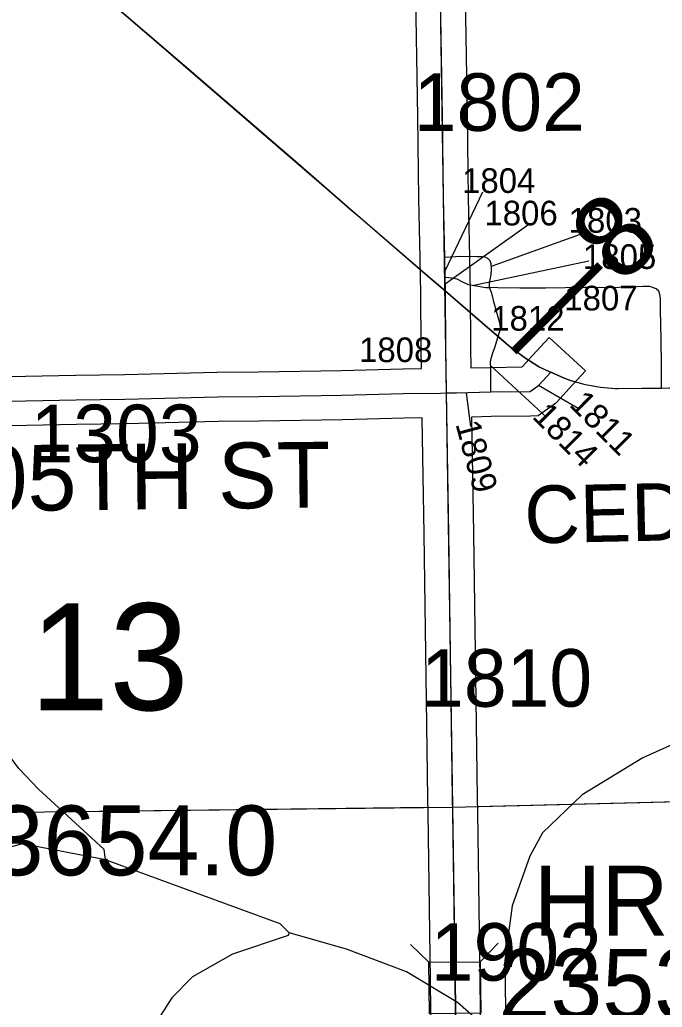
# Model space of a CAD drawing. Extents: x 23.6 to 68.7, y -63 to -29.
# Drawn here: x 50.226 to 51.008, y -54.804 to -53.602 of the extents above; entities that cross this region are included whole.
import ezdxf

# ---------------------------------------------------------------- set-up
doc = ezdxf.new("R2010")
doc.units = 0
for name, color, linetype in [('tdCoHydroRiver', 7, 'Continuous'), ('tdCoPriCL', 7, 'Continuous'), ('tdCoPrimary', 7, 'Continuous'), ('tdCoPriNonDiv', 7, 'Continuous'), ('tdCoPriNonDivCL', 7, 'Continuous'), ('tdCoSecRdNmbr', 7, 'Continuous'), ('tdCoSecRdTxt', 7, 'Continuous'), ('tdCoSecRteBand', 7, 'Continuous'), ('tdCoSecRteCL', 7, 'Continuous'), ('tdCoSectLine', 7, 'Continuous'), ('tdCoSectLinePart', 7, 'Continuous'), ('tdCoSectNmbr', 7, 'Continuous'), ('tdCoStrucSec', 7, 'Continuous'), ('tdCoStrucSecCoName', 7, 'Continuous'), ('tdCoStrucSecFHWANum', 7, 'Continuous'), ('tdCoSurfAsphalt', 7, 'Continuous'), ('tdCoSurfGravel', 7, 'Continuous'), ('tdCoSurfGravelUnbanded', 7, 'Continuous'), ('tdCoTwpBndryShd', 7, 'Continuous'), ('tdCoUnicrpTwnTxt', 7, 'Continuous'), ('tdStHwyPriRefPost1', 7, 'Continuous')]:
    doc.layers.add(name, color=color, linetype=linetype)

msp = doc.modelspace()

# ---------------------------------------------------------------- linework, layer by layer
at = {"layer": 'tdCoHydroRiver'}
for points in [[(50.3308, -54.624), (50.3291, -54.6114), (50.2494, -54.5381), (50.2254, -54.5131), (50.195, -54.4724), (50.1131, -54.3407), (50.1082, -54.3249), (50.0758, -54.2543), (50.0757, -54.2432), (50.0676, -54.2275), (50.027, -54.1238), (49.9739, -54.0281), (49.9738, -54.0186), (49.9706, -54.0155), (49.964, -53.9919), (49.9606, -53.9698), (49.9599, -53.9019), (49.9763, -53.8133), (49.9772, -53.7502), (49.9843, -53.687), (49.989, -53.679), (49.9935, -53.6553), (50.0073, -53.6188), (50.052, -53.5236)], [(50.3308, -54.624), (50.2296, -54.6046), (50.1383, -54.6293), (50.0926, -54.6314), (50.0498, -54.6192), (49.9769, -54.5932), (49.9453, -54.5888), (49.8949, -54.602), (49.8728, -54.6006), (49.8474, -54.5867), (49.8235, -54.5649), (49.8218, -54.557), (49.8011, -54.5367), (49.7502, -54.5025), (49.7039, -54.4557), (49.6143, -54.3461), (49.552, -54.2789), (49.5488, -54.2727), (49.5392, -54.2617), (49.4914, -54.2196), (49.485, -54.2181)], [(51.1401, -54.4304), (50.9846, -54.5), (50.9109, -54.545), (50.8625, -54.5913), (50.847, -54.6199), (50.8256, -54.6801), (50.8168, -54.7465), (50.8178, -54.8365)], [(50.5544, -54.7131), (50.5432, -54.7022), (50.3308, -54.624)], [(50.5544, -54.7131), (50.5529, -54.7163), (50.4852, -54.7391), (50.4366, -54.7665), (50.4116, -54.792), (50.379, -54.8429)], [(50.8147, -54.8413), (50.7892, -54.8242), (50.759, -54.7977), (50.697, -54.7605), (50.6241, -54.7329), (50.5544, -54.7131)]]:
    msp.add_lwpolyline(points, dxfattribs=at)
at = {"layer": 'tdCoPriCL'}
msp.add_lwpolyline([(51.0771, -54.0495), (51.0069, -54.0505), (50.9878, -54.0507), (50.9548, -54.0509), (50.9511, -54.051), (50.9419, -54.0503), (50.9328, -54.0493), (50.9237, -54.0478), (50.9148, -54.046), (50.9059, -54.0438), (50.8971, -54.0411), (50.8884, -54.0381), (50.8722, -54.0308), (50.8709, -54.0302), (50.8579, -54.0243), (50.8406, -54.0132), (50.8211, -53.9987), (50.8082, -53.9874), (50.7953, -53.9762), (50.7443, -53.9322), (50.7228, -53.9137), (50.6405, -53.8429), (50.6287, -53.8328), (50.5643, -53.7767), (50.4586, -53.6855), (50.4289, -53.6601), (50.3513, -53.5932)], dxfattribs=at)
at = {"layer": 'tdCoPrimary'}
for points in [[(50.7308, -53.9202), (50.7232, -53.9137), (50.6291, -53.8328), (50.5647, -53.7767), (50.459, -53.6855), (50.4293, -53.6601), (50.2772, -53.5292), (50.2292, -53.488), (50.1256, -53.3985), (50.121, -53.3946), (50.1038, -53.3797), (49.9646, -53.2598), (49.8077, -53.1241), (49.7487, -53.0729), (49.6324, -52.973), (49.565, -52.9147), (49.4613, -52.8254), (49.3752, -52.7516), (49.2795, -52.6694), (49.2383, -52.6339), (49.1545, -52.5615)], [(50.7308, -53.9202), (50.7232, -53.9137), (50.6291, -53.8328), (50.5647, -53.7767), (50.459, -53.6855), (50.4293, -53.6601), (50.2772, -53.5292), (50.2292, -53.488), (50.1256, -53.3985), (50.121, -53.3946), (50.1038, -53.3797), (49.9646, -53.2598), (49.8077, -53.1241), (49.7487, -53.0729), (49.6324, -52.973), (49.565, -52.9147), (49.4613, -52.8254), (49.3752, -52.7516), (49.2795, -52.6694), (49.2383, -52.6339), (49.1545, -52.5615)], [(51.0775, -54.0495), (51.0072, -54.0505), (50.9882, -54.0507), (50.9514, -54.051), (50.9423, -54.0503), (50.9332, -54.0493), (50.9241, -54.0478), (50.9151, -54.046), (50.9062, -54.0438), (50.8975, -54.0411), (50.8888, -54.0381), (50.8726, -54.0308), (50.8712, -54.0302), (50.8583, -54.0243), (50.841, -54.0132), (50.8215, -53.9987), (50.8086, -53.9874), (50.7957, -53.9762), (50.7447, -53.9322), (50.7308, -53.9202), (50.7232, -53.9137), (50.6291, -53.8328), (50.5647, -53.7767), (50.459, -53.6855), (50.4293, -53.6601), (50.2772, -53.5292)], [(51.22, -54.0471), (51.1159, -54.049), (51.0775, -54.0495), (51.0072, -54.0505), (50.9882, -54.0507), (50.9514, -54.051), (50.9423, -54.0503), (50.9332, -54.0493), (50.9241, -54.0478), (50.9151, -54.046), (50.9062, -54.0438), (50.8975, -54.0411), (50.8888, -54.0381), (50.8726, -54.0308), (50.8712, -54.0302), (50.8583, -54.0243), (50.841, -54.0132), (50.8215, -53.9987), (50.8086, -53.9874), (50.7957, -53.9762), (50.7447, -53.9322), (50.7308, -53.9202)], [(51.22, -54.0471), (51.1159, -54.049), (51.0775, -54.0495), (51.0072, -54.0505), (50.9882, -54.0507), (50.9514, -54.051), (50.9423, -54.0503), (50.9332, -54.0493), (50.9241, -54.0478), (50.9151, -54.046), (50.9062, -54.0438), (50.8975, -54.0411), (50.8888, -54.0381), (50.8726, -54.0308), (50.8712, -54.0302), (50.8583, -54.0243), (50.841, -54.0132), (50.8215, -53.9987), (50.8086, -53.9874), (50.7957, -53.9762), (50.7447, -53.9322), (50.7308, -53.9202)]]:
    msp.add_lwpolyline(points, dxfattribs=at)
at = {"layer": 'tdCoPriNonDiv'}
msp.add_lwpolyline([(52.814, -54.0201), (52.178, -54.032), (51.9923, -54.0357), (51.7491, -54.0379), (51.1156, -54.049), (50.9511, -54.051), (50.942, -54.0503), (50.9328, -54.0493), (50.9238, -54.0478), (50.9148, -54.046), (50.9059, -54.0438), (50.8971, -54.0411), (50.8885, -54.0381), (50.8579, -54.0243), (50.8406, -54.0132), (50.8211, -53.9987), (49.8073, -53.1241), (49.1541, -52.5615)], dxfattribs=at)
at = {"layer": 'tdCoPriNonDivCL'}
msp.add_lwpolyline([(51.0771, -54.0495), (51.0069, -54.0505), (50.9878, -54.0507), (50.9511, -54.051), (50.9419, -54.0503), (50.9328, -54.0493), (50.9237, -54.0478), (50.9148, -54.046), (50.9059, -54.0438), (50.8971, -54.0411), (50.8884, -54.0381), (50.8722, -54.0308), (50.8709, -54.0302), (50.8579, -54.0243), (50.8406, -54.0132), (50.8211, -53.9987), (50.8082, -53.9874), (50.7953, -53.9762), (50.7443, -53.9322), (50.7228, -53.9137), (50.6405, -53.8429), (50.6287, -53.8328), (50.5643, -53.7767), (50.4586, -53.6855), (50.4289, -53.6601), (50.2768, -53.5292)], dxfattribs=at)
msp.add_lwpolyline([(51.0771, -54.0495), (51.0069, -54.0505), (50.9878, -54.0507), (50.9511, -54.051), (50.9419, -54.0503), (50.9328, -54.0493), (50.9237, -54.0478), (50.9148, -54.046), (50.9059, -54.0438), (50.8971, -54.0411), (50.8884, -54.0381), (50.8722, -54.0308), (50.8709, -54.0302), (50.8579, -54.0243), (50.8406, -54.0132), (50.8211, -53.9987), (50.8082, -53.9874), (50.7953, -53.9762), (50.7443, -53.9322), (50.7228, -53.9137), (50.6405, -53.8429), (50.6287, -53.8328), (50.5643, -53.7767), (50.4586, -53.6855), (50.4289, -53.6601), (50.2768, -53.5292)], dxfattribs=at)
at = {"layer": 'tdCoSecRdNmbr'}
for p, q in [((50.7895, -53.8115), (50.7437, -53.9079)), ((50.8461, -53.8509), (50.7441, -53.9237)), ((50.9071, -53.8636), (50.8, -53.9021)), ((50.9191, -53.8957), (50.7792, -53.9254)), ((50.7991, -54.0226), (50.8678, -54.0857)), ((50.8578, -54.0464), (50.9059, -54.0746)), ((50.7695, -54.0559), (50.7751, -54.0969))]:
    msp.add_line(p, q, dxfattribs=at)
at = {"layer": 'tdCoSecRteBand'}
for points in [[(50.1926, -54.0363), (50.2944, -54.0343), (50.2945, -54.0343), (50.2946, -54.0343), (50.3538, -54.0335), (50.4664, -54.0308), (50.4666, -54.0308), (50.4667, -54.0308), (50.5168, -54.0302), (50.6178, -54.0285), (50.6928, -54.0267), (50.6929, -54.0267), (50.6931, -54.0267), (50.7155, -54.0264), (50.7151, -54.002), (50.7151, -54.0018), (50.7151, -54.0017), (50.7147, -53.9327), (50.7142, -53.9161), (50.7142, -53.9159), (50.7142, -53.9158), (50.7137, -53.8917), (50.712, -53.8202), (50.712, -53.82), (50.712, -53.8199), (50.7107, -53.7201), (50.7079, -53.5499)], [(50.7679, -53.549), (50.7707, -53.7192), (50.7707, -53.7192), (50.7707, -53.7193), (50.772, -53.8189), (50.7737, -53.8903), (50.7737, -53.8904), (50.7737, -53.8904), (50.7742, -53.9145), (50.7747, -53.9314), (50.7747, -53.9317), (50.7747, -53.932), (50.7751, -54.0012), (50.7755, -54.0254), (50.7986, -54.0248), (50.7988, -54.0248), (50.799, -54.0248), (50.8376, -54.0242), (50.8383, -54.0238), (50.8505, -54.0105), (50.8708, -53.9884), (50.9149, -54.029), (50.8946, -54.0511), (50.8803, -54.0667), (50.8782, -54.069), (50.8756, -54.0708), (50.8648, -54.0785), (50.8572, -54.084), (50.8478, -54.0841), (50.8001, -54.0848), (50.7763, -54.0854), (50.7785, -54.2269), (50.7815, -54.4293), (50.7815, -54.4293), (50.7815, -54.4293), (50.7831, -54.5488), (50.7833, -54.5661), (50.7862, -54.7695), (50.7862, -54.7696), (50.7862, -54.7696), (50.7885, -54.9568)], [(50.7285, -54.9575), (50.7262, -54.7704), (50.7233, -54.567), (50.7233, -54.5669), (50.7233, -54.5669), (50.7231, -54.5496), (50.7215, -54.4302), (50.7185, -54.2278), (50.7185, -54.2278), (50.7185, -54.2278), (50.7163, -54.0864), (50.7163, -54.0864), (50.7163, -54.0864), (50.6941, -54.0867), (50.6191, -54.0885), (50.619, -54.0885), (50.6188, -54.0885), (50.5177, -54.0902), (50.5177, -54.0902), (50.5176, -54.0902), (50.4677, -54.0908), (50.355, -54.0935), (50.3549, -54.0935), (50.3547, -54.0935), (50.2955, -54.0943), (50.1936, -54.0963)]]:
    msp.add_lwpolyline(points, dxfattribs=at)
at = {"layer": 'tdCoSecRteCL'}
msp.add_line((50.7442, -53.9152), (50.7437, -53.8911), dxfattribs=at)
for points in [[(50.7437, -53.8911), (50.742, -53.8195), (50.7407, -53.7197), (50.7379, -53.5494), (50.7348, -53.3527), (50.7317, -53.1696), (50.7294, -53.0217), (50.7284, -52.9351), (50.7261, -52.7761), (50.7238, -52.6054), (50.7233, -52.5573)], [(50.7982, -53.9276), (50.7982, -53.9229), (50.8, -53.912), (50.8005, -53.9052), (50.8002, -53.899), (50.7987, -53.895), (50.7962, -53.8923), (50.793, -53.8908), (50.789, -53.8903), (50.7825, -53.8903), (50.7631, -53.8901), (50.7437, -53.8911)], [(50.7459, -54.056), (50.7451, -54.0015), (50.7447, -53.9322), (50.7442, -53.9152)], [(50.7442, -53.9152), (50.7527, -53.9159), (50.7582, -53.9169), (50.7646, -53.9204), (50.7723, -53.9239), (50.7796, -53.9254), (50.7937, -53.9276), (50.7982, -53.9276)], [(51.0072, -54.0505), (51.0075, -54.0197), (51.0065, -53.9689), (51.006, -53.9585), (51.0062, -53.948), (51.0062, -53.9408), (51.0055, -53.9363), (51.004, -53.9321), (51.001, -53.9291), (51.001, -53.9291), (50.9978, -53.9281), (50.9933, -53.9266), (50.9848, -53.9264), (50.9701, -53.9274), (50.9418, -53.9279), (50.9276, -53.9276), (50.9147, -53.9276), (50.8664, -53.9286), (50.8348, -53.9286), (50.8082, -53.9281), (50.7982, -53.9276)], [(50.7995, -54.0548), (50.7995, -54.0443), (50.7997, -54.0264), (50.7992, -54.0187), (50.8002, -54.014), (50.8017, -54.0085), (50.8047, -54.0005), (50.8086, -53.9874), (50.8114, -53.9779), (50.8109, -53.9724), (50.8072, -53.958), (50.8034, -53.945), (50.8017, -53.9378), (50.8007, -53.9339), (50.7982, -53.9276)], [(50.7995, -54.0548), (50.8474, -54.0541), (50.8582, -54.0464), (50.8726, -54.0308)], [(50.7459, -54.056), (50.7578, -54.0559), (50.7995, -54.0548)], [(49.7534, -54.0732), (49.7916, -54.0725), (49.8309, -54.0722), (49.9528, -54.0697), (49.999, -54.0692), (50.098, -54.0677), (50.1738, -54.0664), (50.193, -54.0663), (50.295, -54.0643), (50.3543, -54.0635), (50.4671, -54.0608), (50.5172, -54.0602), (50.6184, -54.0585), (50.6935, -54.0567), (50.7385, -54.0561), (50.7459, -54.056)], [(50.7598, -55.0549), (50.7598, -55.0539), (50.7585, -54.9572), (50.7562, -54.77), (50.7533, -54.5665), (50.7531, -54.5492), (50.7515, -54.4297), (50.7485, -54.2273), (50.7459, -54.0563), (50.7459, -54.056)]]:
    msp.add_lwpolyline(points, dxfattribs=at)
at = {"layer": 'tdCoSectLine'}
for points in [[(50.7376, -53.5528), (50.7529, -54.5599)], [(50.7529, -54.5599), (51.778, -54.5344)], [(49.7594, -54.5716), (50.7529, -54.5599)], [(50.7529, -54.5599), (50.7681, -55.5514)]]:
    msp.add_lwpolyline(points, dxfattribs=at)
at = {"layer": 'tdCoSectLinePart'}
for points in [[(50.7826, -54.5591), (51.778, -54.5344)], [(49.7895, -54.5713), (50.7229, -54.5602)]]:
    msp.add_lwpolyline(points, dxfattribs=at)
at = {"layer": 'tdCoStrucSec'}
for p, q in [((50.7243, -54.7488), (50.7019, -54.727)), ((50.7869, -54.7481), (50.8087, -54.7257))]:
    msp.add_line(p, q, dxfattribs=at)
msp.add_lwpolyline([(50.725, -54.8114), (50.7243, -54.7488), (50.7869, -54.7481), (50.7876, -54.8107)], close=True, dxfattribs=at)
at = {"layer": 'tdCoSurfAsphalt'}
for points in [[(50.7459, -54.056), (50.7451, -54.0015), (50.7447, -53.9322)], [(50.7459, -54.056), (50.7578, -54.0559), (50.7995, -54.0548), (50.8474, -54.0541), (50.8582, -54.0464), (50.8726, -54.0308)], [(50.7585, -54.9572), (50.7562, -54.77), (50.7533, -54.5665), (50.7531, -54.5492), (50.7515, -54.4297), (50.7485, -54.2273), (50.7459, -54.0563), (50.7459, -54.056)]]:
    msp.add_lwpolyline(points, dxfattribs=at)
at = {"layer": 'tdCoSurfGravel'}
for points in [[(50.7447, -53.9322), (50.7442, -53.9152), (50.7437, -53.8911), (50.742, -53.8195), (50.7407, -53.7197), (50.7379, -53.5494), (50.7348, -53.3527), (50.7317, -53.1696), (50.7294, -53.0217), (50.7284, -52.9351), (50.7261, -52.7761), (50.7238, -52.6054), (50.7233, -52.5573), (50.7222, -52.5418), (50.722, -52.4734), (50.7199, -52.34), (50.7171, -52.1535)], [(49.1515, -54.0842), (49.2585, -54.0825), (49.3263, -54.0816), (49.4892, -54.0786), (49.6184, -54.076), (49.6803, -54.0746), (49.7534, -54.0732), (49.7916, -54.0725), (49.8309, -54.0722), (49.9528, -54.0697), (49.999, -54.0692), (50.098, -54.0677), (50.1738, -54.0664), (50.193, -54.0663), (50.295, -54.0643), (50.3543, -54.0635), (50.4671, -54.0608), (50.5172, -54.0602), (50.6184, -54.0585), (50.6935, -54.0567), (50.7385, -54.0561), (50.7459, -54.056)]]:
    msp.add_lwpolyline(points, dxfattribs=at)
at = {"layer": 'tdCoSurfGravelUnbanded'}
for points in [[(50.7982, -53.9276), (50.7982, -53.9229), (50.8, -53.912), (50.8005, -53.9052), (50.8002, -53.899), (50.7987, -53.895), (50.7962, -53.8923), (50.793, -53.8908), (50.789, -53.8903), (50.7825, -53.8903), (50.7631, -53.8901), (50.7437, -53.8911)], [(50.7442, -53.9152), (50.7527, -53.9159), (50.7582, -53.9169), (50.7646, -53.9204), (50.7723, -53.9239), (50.7796, -53.9254), (50.7937, -53.9276), (50.7982, -53.9276)], [(51.0072, -54.0505), (51.0075, -54.0197), (51.0065, -53.9689), (51.006, -53.9585), (51.0062, -53.948), (51.0062, -53.9408), (51.0055, -53.9363), (51.004, -53.9321), (51.001, -53.9291), (51.001, -53.9291), (50.9978, -53.9281), (50.9933, -53.9266), (50.9848, -53.9264), (50.9701, -53.9274), (50.9418, -53.9279), (50.9276, -53.9276), (50.9147, -53.9276), (50.8664, -53.9286), (50.8348, -53.9286), (50.8082, -53.9281), (50.7982, -53.9276)], [(50.7995, -54.0548), (50.7995, -54.0443), (50.7997, -54.0264), (50.7992, -54.0187), (50.8002, -54.014), (50.8017, -54.0085), (50.8047, -54.0005), (50.8086, -53.9874), (50.8114, -53.9779), (50.8109, -53.9724), (50.8072, -53.958), (50.8034, -53.945), (50.8017, -53.9378), (50.8007, -53.9339), (50.7982, -53.9276)]]:
    msp.add_lwpolyline(points, dxfattribs=at)
at = {"layer": 'tdCoTwpBndryShd'}
msp.add_lwpolyline([(50.5509, -40.5443), (50.5639, -41.5427), (50.569, -42.5417), (50.5871, -43.537), (50.6019, -44.5288), (50.6203, -45.5327), (50.63, -46.4962), (50.6425, -47.4949), (50.6618, -48.4883), (50.6779, -49.4907), (50.6874, -50.4863), (50.7061, -51.4863), (50.7229, -52.5573), (50.7376, -53.5528), (50.7529, -54.5599), (50.7681, -55.5514), (50.7851, -56.5511), (50.7973, -57.5472)], dxfattribs=at)

# ---------------------------------------------------------------- texts
at = {"layer": 'tdCoSecRdNmbr'}
for s, height, rotation, p in [('1802', 0.07, 0.0393, (50.7059, -53.7371)), ('1804', 0.03, 0.0393, (50.7647, -53.8126)), ('1806', 0.03, 0.0393, (50.7919, -53.8521)), ('1803', 0.03, 0.0394, (50.8944, -53.861)), ('1805', 0.03, 0.0394, (50.9118, -53.9051)), ('1807', 0.03, 0.0394, (50.8891, -53.9556)), ('1812', 0.03, 0.0393, (50.8002, -53.9802)), ('1808', 0.03, 0.0394, (50.6393, -54.0185)), ('1811', 0.03, 315.0387, (50.8938, -54.0712)), ('1303', 0.07, 0.0389, (50.2395, -54.1403)), ('1814', 0.03, 315.0386, (50.8488, -54.0857)), ('1809', 0.03, 285.038, (50.7565, -54.0937)), ('1810', 0.07, 0.0393, (50.7148, -54.4379)), ('1902', 0.07, 0.0393, (50.7266, -54.7713))]:
    msp.add_text(s, height=height, rotation=rotation, dxfattribs=at).set_placement(p)
at = {"layer": 'tdCoSecRdTxt'}
msp.add_text('305TH ST', height=0.08, rotation=0.6298, dxfattribs=at).set_placement((50.1172, -54.2006))
at = {"layer": 'tdCoSectNmbr'}
msp.add_text('13', height=0.13, rotation=0.0389, dxfattribs=at).set_placement((50.2387, -54.4421))
at = {"layer": 'tdCoStrucSecCoName'}
for s, p in [('HR 143654.0', (49.87, -54.643)), ('HR 243717.0', (50.8519, -54.7164))]:
    msp.add_text(s, height=0.085, dxfattribs=at).set_placement(p)
at = {"layer": 'tdCoStrucSecFHWANum'}
msp.add_text('235380', height=0.085, dxfattribs=at).set_placement((50.8089, -54.8175))
at = {"layer": 'tdCoUnicrpTwnTxt'}
msp.add_text('CEDAR', height=0.07, rotation=1.2231, dxfattribs=at).set_placement((50.8412, -54.2392))
at = {"layer": 'tdStHwyPriRefPost1'}
msp.add_text('‒‒8', height=0.1, rotation=45, dxfattribs=at).set_placement((50.8536, -54.0315))

doc.saveas('drawing.dxf')
